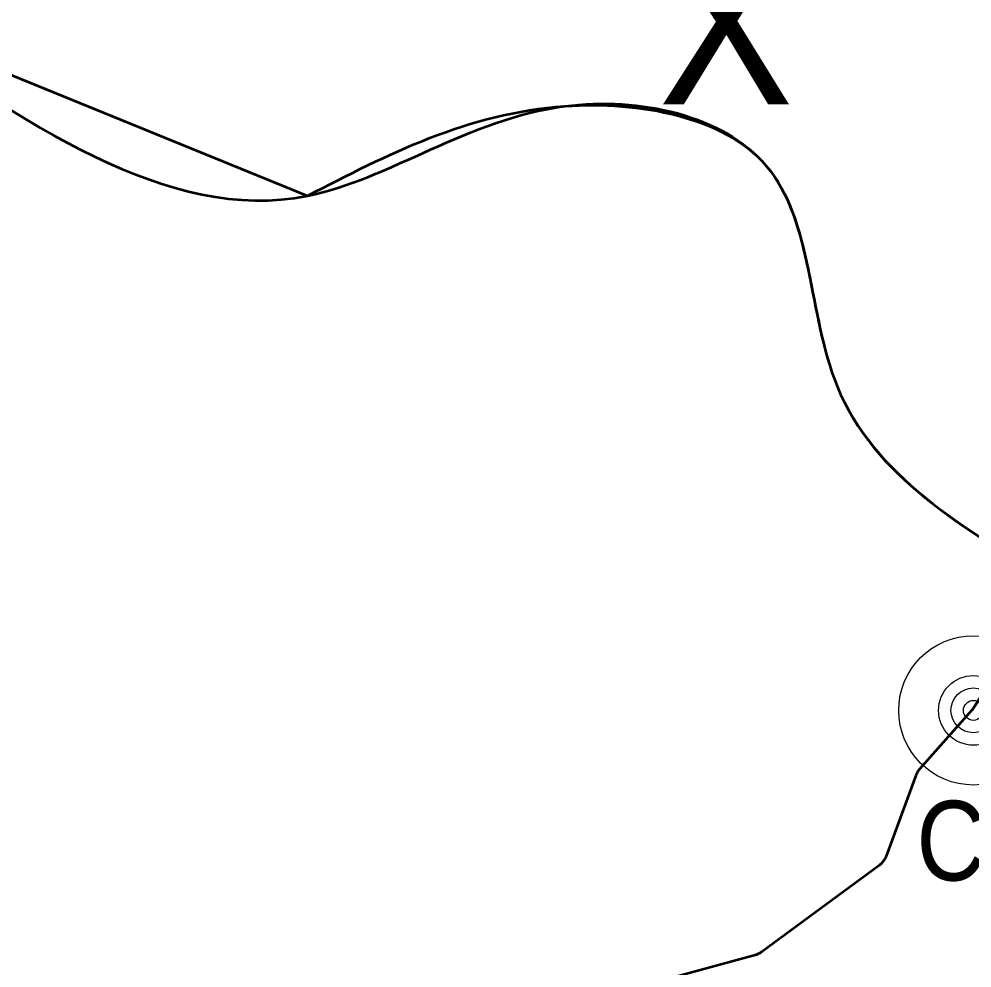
# Model space of a CAD drawing. Extents: x -1643653 to 4543381, y 1624270 to 13878484.
# Drawn here: x 738565 to 743353, y 8938237 to 8943002 of the extents above; entities that cross this region are included whole.
import ezdxf

# ---------------------------------------------------------------- set-up
doc = ezdxf.new("R2010")
doc.units = 0
doc.header["$LTSCALE"] = 200
for name, color, linetype, lineweight in [('1', 7, 'Continuous', 13), ('15', 7, 'Continuous', 25), ('27', 7, 'Continuous', 53), ('31', 7, 'Continuous', 53), ('60', 7, 'Continuous', 53)]:
    doc.layers.add(name, color=color, linetype=linetype, lineweight=lineweight)

msp = doc.modelspace()

# ---------------------------------------------------------------- linework, layer by layer
at = {"layer": '1', "lineweight": 25}
msp.add_spline([(814781, 9009175.5), (814787.2, 9009173.4), (814796.9, 9009173.4), (814799.4, 9009172.4), (814805.1, 9009174.5), (814805.6, 9009176.5), (814811.7, 9009179.5), (814811.7, 9009179.5), (814801.5, 9009181), (814790.7, 9009181.5), (814784.1, 9009183.1), (814777.4, 9009185.1), (814778.4, 9009175.5)], degree=3, dxfattribs=at)
at = {"layer": '15'}
for radius in [375, 175, 112.5, 50]:
    msp.add_circle((743360.2, 8939530.1), radius, dxfattribs=at)
at = {"layer": '27'}
for points in [[(738056.5, 8943309.6), (737913.6, 8943047.9), (737849.6, 8942996.8), (740014, 8942114.2)], [(743761.9, 8940175.8), (743353.6, 8939532), (743352.3, 8939530.6)], [(743352.3, 8939530.6), (743090, 8939234.8), (743088.1, 8939232.7), (743086.3, 8939230.5), (743084.6, 8939228.3), (743082.9, 8939226), (743081.3, 8939223.6), (743079.8, 8939221.2), (743078.4, 8939218.8)], [(743352.3, 8939530.6), (743090, 8939234.8), (743088.1, 8939232.7), (743086.3, 8939230.5), (743084.6, 8939228.3), (743082.9, 8939226), (743081.3, 8939223.6), (743079.8, 8939221.2), (743078.4, 8939218.8)], [(743078.4, 8939218.8), (743077, 8939216.4), (743075.7, 8939213.9), (743074.4, 8939211.3), (743073.2, 8939208.8), (743072.1, 8939206.1), (743071.1, 8939203.5), (743071, 8939203.1), (742921.2, 8938797.3), (742920.1, 8938794.6), (742919, 8938792), (742917.9, 8938789.4), (742916.6, 8938786.9), (742915.3, 8938784.4), (742914, 8938781.9), (742912.5, 8938779.5), (742911, 8938777.1), (742909.4, 8938774.8), (742907.8, 8938772.5), (742906, 8938770.2), (742904.3, 8938768), (742902.4, 8938765.9), (742900.5, 8938763.8), (742898.6, 8938761.7), (742896.6, 8938759.8), (742894.5, 8938757.8), (742892.4, 8938755.9), (742890.2, 8938754.1), (742888, 8938752.4), (742886.6, 8938751.4), (742296.5, 8938317.1), (742294.2, 8938315.4), (742291.8, 8938313.8), (742289.5, 8938312.3), (742287, 8938310.9), (742284.5, 8938309.5), (742282, 8938308.2), (742279.5, 8938307), (742276.9, 8938305.8), (742274.3, 8938304.7), (742271.7, 8938303.7), (742269, 8938302.8), (742266.3, 8938301.9), (742263.8, 8938301.2), (741730.1, 8938154.2)], [(743078.4, 8939218.8), (743077, 8939216.4), (743075.7, 8939213.9), (743074.4, 8939211.3), (743073.2, 8939208.8), (743072.1, 8939206.1), (743071.1, 8939203.5), (743071, 8939203.1), (742921.2, 8938797.3), (742920.1, 8938794.6), (742919, 8938792), (742917.9, 8938789.4), (742916.6, 8938786.9), (742915.3, 8938784.4), (742914, 8938781.9), (742912.5, 8938779.5), (742911, 8938777.1), (742909.4, 8938774.8), (742907.8, 8938772.5), (742906, 8938770.2), (742904.3, 8938768), (742902.4, 8938765.9), (742900.5, 8938763.8), (742898.6, 8938761.7), (742896.6, 8938759.8), (742894.5, 8938757.8), (742892.4, 8938755.9), (742890.2, 8938754.1), (742888, 8938752.4), (742886.6, 8938751.4), (742296.5, 8938317.1), (742294.2, 8938315.4), (742291.8, 8938313.8), (742289.5, 8938312.3), (742287, 8938310.9), (742284.5, 8938309.5), (742282, 8938308.2), (742279.5, 8938307), (742276.9, 8938305.8), (742274.3, 8938304.7), (742271.7, 8938303.7), (742269, 8938302.8), (742266.3, 8938301.9), (742263.8, 8938301.2), (741730.1, 8938154.2)]]:
    msp.add_lwpolyline(points, dxfattribs=at)
for points in [[(737849.6, 8942996.8), (740014, 8942114.2), (741308, 8942564.7), (742317.7, 8942267.2), (742675.2, 8941159), (743761.9, 8940175.8)], [(740014, 8942114.2), (741308, 8942564.7), (742317.7, 8942267.2), (742675.2, 8941159), (743761.9, 8940175.8)]]:
    msp.add_spline(points, degree=3, dxfattribs=at)
at = {"layer": '60'}
for points in [[(743352.3, 8939530.6), (743090, 8939234.8), (743088.1, 8939232.7), (743086.3, 8939230.5), (743084.6, 8939228.3), (743082.9, 8939226), (743081.3, 8939223.6), (743079.8, 8939221.2), (743078.4, 8939218.8)], [(743078.4, 8939218.8), (743077, 8939216.4), (743075.7, 8939213.9), (743074.4, 8939211.3), (743073.2, 8939208.8), (743072.1, 8939206.1), (743071.1, 8939203.5), (743071, 8939203.1), (742921.2, 8938797.3), (742920.1, 8938794.6), (742919, 8938792), (742917.9, 8938789.4), (742916.6, 8938786.9), (742915.3, 8938784.4), (742914, 8938781.9), (742912.5, 8938779.5), (742911, 8938777.1), (742909.4, 8938774.8), (742907.8, 8938772.5), (742906, 8938770.2), (742904.3, 8938768), (742902.4, 8938765.9), (742900.5, 8938763.8), (742898.6, 8938761.7), (742896.6, 8938759.8), (742894.5, 8938757.8), (742892.4, 8938755.9), (742890.2, 8938754.1), (742888, 8938752.4), (742886.6, 8938751.4), (742296.5, 8938317.1), (742294.2, 8938315.4), (742291.8, 8938313.8), (742289.5, 8938312.3), (742287, 8938310.9), (742284.5, 8938309.5), (742282, 8938308.2), (742279.5, 8938307), (742276.9, 8938305.8), (742274.3, 8938304.7), (742271.7, 8938303.7), (742269, 8938302.8), (742266.3, 8938301.9), (742263.8, 8938301.2), (741730.1, 8938154.2)]]:
    msp.add_lwpolyline(points, dxfattribs=at)

# ---------------------------------------------------------------- texts
at = {"layer": '15', "width": 0.9}
msp.add_text('C-31', height=400, dxfattribs=at).set_placement((743074, 8938675.7))
at = {"layer": '31', "width": 0.95}
msp.add_text('X', height=800, dxfattribs=at).set_placement((741777.5, 8942573.2))

doc.saveas('drawing.dxf')
